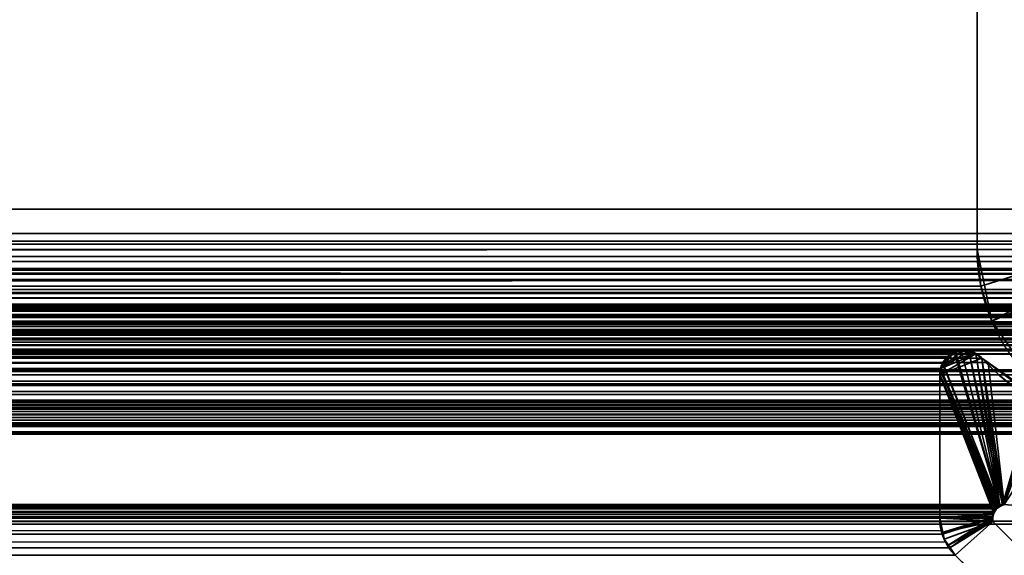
# Model space of a CAD drawing. Header units: millimetres. Extents: x -503 to 6703, y -110 to 193.
# Tile 825 of 1056: x 3386.19 to 3398.33, y 3.48 to 10.08. Entities that reach past the tile are written whole.
import ezdxf

# ---------------------------------------------------------------- set-up
doc = ezdxf.new("R2010")
doc.units = ezdxf.units.MM
doc.layers.add('151', color=7, linetype='Continuous', true_color=0xffffff)

# ---------------------------------------------------------------- blocks, each defined once
blk = doc.blocks.new('UG_SURFACE_003')
at = {"layer": '151', "color": 252, "linetype": 'Continuous', "lineweight": 35}
for points in [[(3602.5, -14, 2212.25), (3602.5, 174.4, 2212.25), (2397.5, 174.4, 2212.25), (2397.5, -14, 2212.25)], [(2547.5, -14, 2062.25), (2547.5, 174.4, 2062.25), (3452.5, 174.4, 2062.25), (3452.5, -14, 2062.25)]]:
    blk.add_3dface(points, dxfattribs=at)
blk = doc.blocks.new('UG_SURFACE_268')
at = {"layer": '151', "color": 252, "linetype": 'Continuous', "lineweight": 35}
for points in [[(2600.5, 7.25, 2006.75), (3399.5, 7.25, 2006.75), (3399.5, 46.92, 2006.75), (2600.5, 46.92, 2006.75)], [(2602, 7.25, 2005.25), (2602, 46.92, 2005.25), (3398, 46.92, 2005.25), (3398, 7.25, 2005.25)], [(3399.5, 46.92, 2006.75), (3399.5, 7.25, 2006.75), (3398, 7.25, 2005.25), (3398, 46.92, 2005.25)], [(2585.5, -25.92, 2021.75), (3414.5, -25.92, 2021.75), (3414.5, 14.42, 2021.75), (2585.5, 14.42, 2021.75)], [(2587, -25.92, 2020.25), (2587, 14.42, 2020.25), (3413, 14.42, 2020.25), (3413, -25.92, 2020.25)], [(2598.107, 14.282, 2009.143), (2597.509, 7.446, 2009.742), (3402.491, 7.446, 2009.742), (3401.893, 14.282, 2009.143)], [(2599.601, 14.152, 2007.649), (3400.399, 14.152, 2007.649), (3400.997, 7.315, 2008.247), (2599.003, 7.315, 2008.247)], [(3402.485, 6.993, 2009.735), (2597.509, 7.446, 2009.742), (2597.515, 6.993, 2009.735)], [(3402.485, 6.993, 2009.735), (3402.491, 7.446, 2009.742), (2597.509, 7.446, 2009.742)], [(2599.003, 7.315, 2008.247), (3400.997, 7.315, 2008.247), (3400.995, 7.164, 2008.245)], [(2599.005, 7.164, 2008.245), (2599.003, 7.315, 2008.247), (3400.995, 7.164, 2008.245)], [(3399.515, 7.1, 2006.765), (2600.5, 7.25, 2006.75), (2600.485, 7.1, 2006.765)], [(3399.515, 7.1, 2006.765), (3399.5, 7.25, 2006.75), (2600.5, 7.25, 2006.75)], [(2601.954, 6.799, 2005.296), (3398, 7.25, 2005.25), (3398.046, 6.799, 2005.296)], [(2601.954, 6.799, 2005.296), (2602, 7.25, 2005.25), (3398, 7.25, 2005.25)], [(3398.046, 6.799, 2005.296), (3398, 7.25, 2005.25), (3399.5, 7.25, 2006.75)], [(3399.5, 7.25, 2006.75), (3399.515, 7.1, 2006.765), (3398.181, 6.366, 2005.431), (3398.046, 6.799, 2005.296)], [(3400.995, 7.164, 2008.245), (3400.963, 7.017, 2008.213), (2599.037, 7.017, 2008.213), (2599.005, 7.164, 2008.245)], [(2600.485, 7.1, 2006.765), (2600.44, 6.955, 2006.81), (3399.56, 6.955, 2006.81)], [(2600.485, 7.1, 2006.765), (3399.56, 6.955, 2006.81), (3399.515, 7.1, 2006.765)], [(3399.515, 7.1, 2006.765), (3399.56, 6.955, 2006.81), (3398.694, 5.625, 2005.944), (3398.181, 6.366, 2005.431)], [(2597.515, 6.993, 2009.735), (2597.612, 6.55, 2009.638), (3402.388, 6.55, 2009.638), (3402.485, 6.993, 2009.735)], [(2599.037, 7.017, 2008.213), (3400.963, 7.017, 2008.213), (3400.902, 6.879, 2008.152)], [(2599.098, 6.879, 2008.152), (2599.037, 7.017, 2008.213), (3400.902, 6.879, 2008.152)], [(3399.56, 6.955, 2006.81), (2600.44, 6.955, 2006.81), (2600.269, 6.708, 2006.981), (3399.731, 6.708, 2006.981)], [(3400.902, 6.879, 2008.152), (3400.814, 6.755, 2008.064), (2599.186, 6.755, 2008.064), (2599.098, 6.879, 2008.152)], [(3400.574, 6.574, 2007.824), (2599.426, 6.574, 2007.824), (2599.186, 6.755, 2008.064), (3400.814, 6.755, 2008.064)], [(3399.731, 6.708, 2006.981), (2600.269, 6.708, 2006.981), (2600.014, 6.548, 2007.236), (3399.986, 6.548, 2007.236)], [(3398.046, 6.799, 2005.296), (2601.819, 6.366, 2005.431), (2601.954, 6.799, 2005.296)], [(3398.046, 6.799, 2005.296), (3398.181, 6.366, 2005.431), (2601.819, 6.366, 2005.431)], [(3400.283, 6.501, 2007.533), (2599.717, 6.501, 2007.533), (2599.426, 6.574, 2007.824), (3400.574, 6.574, 2007.824)], [(3402.205, 6.136, 2009.455), (2597.612, 6.55, 2009.638), (2597.795, 6.136, 2009.455)], [(3402.205, 6.136, 2009.455), (3402.388, 6.55, 2009.638), (2597.612, 6.55, 2009.638)], [(3399.986, 6.548, 2007.236), (2600.014, 6.548, 2007.236), (2599.717, 6.501, 2007.533), (3400.283, 6.501, 2007.533)], [(3398.694, 5.625, 2005.944), (2601.306, 5.625, 2005.944), (2601.819, 6.366, 2005.431), (3398.181, 6.366, 2005.431)], [(2597.795, 6.136, 2009.455), (2598.058, 5.766, 2009.192), (3401.942, 5.766, 2009.192), (3402.205, 6.136, 2009.455)], [(3401.942, 5.766, 2009.192), (2598.058, 5.766, 2009.192), (2598.777, 5.221, 2008.473), (3401.223, 5.221, 2008.473)], [(3399.457, 5.144, 2006.707), (2600.543, 5.144, 2006.707), (2601.306, 5.625, 2005.944), (3398.694, 5.625, 2005.944)], [(3401.223, 5.221, 2008.473), (2598.777, 5.221, 2008.473), (2599.652, 5.002, 2007.598), (3400.348, 5.002, 2007.598)], [(3400.348, 5.002, 2007.598), (2599.652, 5.002, 2007.598), (2600.543, 5.144, 2006.707), (3399.457, 5.144, 2006.707)]]:
    blk.add_3dface(points, dxfattribs=at)
blk = doc.blocks.new('UG_SURFACE_269')
at = {"layer": '151', "color": 252, "linetype": 'Continuous', "lineweight": 35}
for points in [[(3398, 7.25, 2005.25), (3398, 46.92, 2005.25), (3398, 46.92, -7.75), (3398, 7.25, -7.75)], [(3399.5, 46.92, -7.75), (3399.5, 7.25, -7.75), (3398, 7.25, -7.75), (3398, 46.92, -7.75)], [(3398, 46.92, 2005.25), (3398, 7.25, 2005.25), (3399.5, 7.25, 2006.75), (3399.5, 46.92, 2006.75)], [(3398.046, 6.799, 2005.296), (3398, 7.25, -7.75), (3398.181, 6.366, -7.75)], [(3398.046, 6.799, 2005.296), (3398, 7.25, 2005.25), (3398, 7.25, -7.75)], [(3399.5, 7.25, -7.75), (3399.56, 6.955, -7.75), (3398.181, 6.366, -7.75), (3398, 7.25, -7.75)], [(3399.5, 7.25, 2006.75), (3398, 7.25, 2005.25), (3398.046, 6.799, 2005.296)], [(3398.046, 6.799, 2005.296), (3398.181, 6.366, 2005.431), (3399.515, 7.1, 2006.765), (3399.5, 7.25, 2006.75)], [(3398.181, 6.366, 2005.431), (3398.694, 5.625, 2005.944), (3399.56, 6.955, 2006.81), (3399.515, 7.1, 2006.765)], [(3399.56, 6.955, -7.75), (3399.731, 6.708, -7.75), (3398.694, 5.625, -7.75), (3398.181, 6.366, -7.75)], [(3398.181, 6.366, -7.75), (3398.181, 6.366, 2005.431), (3398.046, 6.799, 2005.296)], [(3398.181, 6.366, 2005.431), (3398.181, 6.366, -7.75), (3398.694, 5.625, -7.75), (3398.694, 5.625, 2005.944)]]:
    blk.add_3dface(points, dxfattribs=at)
blk = doc.blocks.new('UG_SURFACE_297')
at = {"layer": '151', "color": 7, "linetype": 'Continuous', "lineweight": 35}
for points in [[(2588.938, 6.719, 2018.312), (2588.938, 11.866, 2018.312), (3411.062, 11.866, 2018.312), (3411.062, 6.719, 2018.312)], [(2596, 11.828, 2011.25), (2596, 5.704, 2011.25), (3404, 5.704, 2011.25), (3404, 11.828, 2011.25)], [(3412.089, 7.354, 2019.339), (3412.089, 11.633, 2019.339), (2587.911, 11.633, 2019.339), (2587.911, 7.354, 2019.339)], [(3402.998, 11.543, 2010.248), (3402.998, 7.747, 2010.248), (2597.002, 7.747, 2010.248), (2597.002, 11.543, 2010.248)], [(2597.002, 7.747, 2010.248), (3402.998, 7.747, 2010.248), (3402.856, 6.946, 2010.106)], [(2597.144, 6.946, 2010.106), (2597.002, 7.747, 2010.248), (3402.856, 6.946, 2010.106)], [(3413.435, 6.577, 2020.685), (3412.089, 7.354, 2019.339), (2587.911, 7.354, 2019.339), (2586.565, 6.577, 2020.685)], [(3402.856, 6.946, 2010.106), (3402.818, 6.872, 2010.068), (2597.182, 6.872, 2010.068), (2597.144, 6.946, 2010.106)], [(2597.524, 6.194, 2009.726), (2597.182, 6.872, 2010.068), (3402.818, 6.872, 2010.068)], [(2597.524, 6.194, 2009.726), (3402.818, 6.872, 2010.068), (3402.476, 6.194, 2009.726)], [(2588.938, 6.719, 2018.312), (3411.057, 6.653, 2018.306), (3411.056, 6.651, 2018.306)], [(2588.938, 6.719, 2018.312), (3411.062, 6.719, 2018.312), (3411.057, 6.653, 2018.306)], [(3411.056, 6.651, 2018.306), (2588.947, 6.652, 2018.303), (2588.938, 6.719, 2018.312)], [(2586.565, 6.577, 2020.685), (2586.495, 6.514, 2020.756), (3413.505, 6.512, 2020.755)], [(3413.505, 6.512, 2020.755), (3413.435, 6.577, 2020.685), (2586.565, 6.577, 2020.685)], [(2588.947, 6.652, 2018.303), (3411.056, 6.651, 2018.306), (3411.027, 6.552, 2018.277)], [(2588.953, 6.609, 2018.297), (2588.947, 6.652, 2018.303), (3411.027, 6.552, 2018.277)], [(2588.953, 6.609, 2018.297), (3411.027, 6.552, 2018.277), (3411.012, 6.527, 2018.262)], [(3411.012, 6.527, 2018.262), (2588.987, 6.526, 2018.263), (2588.953, 6.609, 2018.297)], [(2586.48, 6.501, 2020.77), (2586.442, 6.435, 2020.808), (3413.557, 6.434, 2020.807)], [(2586.495, 6.514, 2020.756), (2586.48, 6.501, 2020.77), (3413.529, 6.489, 2020.779)], [(2586.48, 6.501, 2020.77), (3413.557, 6.434, 2020.807), (3413.529, 6.489, 2020.779)], [(3413.529, 6.489, 2020.779), (3413.505, 6.512, 2020.755), (2586.495, 6.514, 2020.756)], [(2588.987, 6.526, 2018.263), (3411.012, 6.527, 2018.262), (3410.964, 6.449, 2018.214)], [(2588.993, 6.512, 2018.257), (2588.987, 6.526, 2018.263), (3410.964, 6.449, 2018.214)], [(2588.993, 6.512, 2018.257), (3410.964, 6.449, 2018.214), (3410.936, 6.425, 2018.186)], [(3410.936, 6.425, 2018.186), (2589.064, 6.422, 2018.186), (2588.993, 6.512, 2018.257)], [(3413.579, 6.243, 2020.829), (2586.415, 6.331, 2020.835), (2586.414, 6.301, 2020.836)], [(2586.416, 6.342, 2020.834), (2586.415, 6.331, 2020.835), (3413.584, 6.331, 2020.834)], [(2586.415, 6.331, 2020.835), (3413.579, 6.243, 2020.829), (3413.586, 6.323, 2020.836)], [(3413.586, 6.323, 2020.836), (3413.584, 6.331, 2020.834), (2586.415, 6.331, 2020.835)], [(2586.435, 6.422, 2020.815), (2586.416, 6.342, 2020.834), (3413.584, 6.331, 2020.834)], [(2586.437, 6.424, 2020.813), (2586.435, 6.422, 2020.815), (3413.568, 6.413, 2020.818)], [(2586.435, 6.422, 2020.815), (3413.584, 6.331, 2020.834), (3413.568, 6.413, 2020.818)], [(2586.442, 6.435, 2020.808), (2586.437, 6.424, 2020.813), (3413.563, 6.424, 2020.813)], [(3413.568, 6.413, 2020.818), (3413.563, 6.424, 2020.813), (2586.437, 6.424, 2020.813)], [(3413.563, 6.424, 2020.813), (3413.557, 6.434, 2020.807), (2586.442, 6.435, 2020.808)], [(2589.064, 6.422, 2018.186), (3410.936, 6.425, 2018.186), (3410.853, 6.355, 2018.103)], [(2589.076, 6.407, 2018.174), (2589.064, 6.422, 2018.186), (3410.853, 6.355, 2018.103)], [(2589.076, 6.407, 2018.174), (3410.853, 6.355, 2018.103), (3410.834, 6.348, 2018.084)], [(3410.834, 6.348, 2018.084), (2589.167, 6.353, 2018.083), (2589.076, 6.407, 2018.174)], [(2589.219, 6.321, 2018.031), (2589.167, 6.353, 2018.083), (3410.834, 6.348, 2018.084)], [(2589.292, 6.302, 2017.958), (2589.219, 6.321, 2018.031), (3410.834, 6.348, 2018.084)], [(3410.834, 6.348, 2018.084), (3410.708, 6.302, 2017.958), (2589.292, 6.302, 2017.958)], [(2586.414, 6.301, 2020.836), (2586.423, 6.232, 2020.827), (3413.577, 6.232, 2020.827)], [(3413.577, 6.232, 2020.827), (3413.579, 6.243, 2020.829), (2586.414, 6.301, 2020.836)], [(2586.427, 6.222, 2020.823), (3413.573, 6.222, 2020.823), (3413.577, 6.232, 2020.827), (2586.423, 6.232, 2020.827)], [(3413.541, 6.145, 2020.791), (2586.427, 6.222, 2020.823), (2586.46, 6.145, 2020.79)], [(3413.541, 6.145, 2020.791), (3413.573, 6.222, 2020.823), (2586.427, 6.222, 2020.823)], [(3412.529, 6.248, 2019.779), (3413.193, 6.002, 2020.443), (2586.807, 6.002, 2020.443), (2587.471, 6.248, 2019.779)], [(2587.471, 6.248, 2019.779), (2587.566, 6.261, 2019.684), (3412.434, 6.26, 2019.684)], [(3412.434, 6.26, 2019.684), (3412.529, 6.248, 2019.779), (2587.471, 6.248, 2019.779)], [(3412.393, 6.265, 2019.643), (2587.566, 6.261, 2019.684), (2587.602, 6.266, 2019.648)], [(3412.393, 6.265, 2019.643), (3412.434, 6.26, 2019.684), (2587.566, 6.261, 2019.684)], [(2587.602, 6.266, 2019.648), (3412.343, 6.247, 2019.593), (3412.393, 6.265, 2019.643)], [(2587.602, 6.266, 2019.648), (2587.657, 6.248, 2019.593), (3412.343, 6.247, 2019.593)], [(3412.26, 6.217, 2019.51), (2587.657, 6.248, 2019.593), (2587.726, 6.225, 2019.524)], [(3412.26, 6.217, 2019.51), (3412.343, 6.247, 2019.593), (2587.657, 6.248, 2019.593)], [(2587.726, 6.225, 2019.524), (3412.259, 6.216, 2019.509), (3412.26, 6.217, 2019.51)], [(2587.726, 6.225, 2019.524), (2587.74, 6.214, 2019.51), (3412.259, 6.216, 2019.509)], [(3412.259, 6.216, 2019.509), (2587.74, 6.214, 2019.51), (2587.806, 6.156, 2019.444)], [(2587.806, 6.156, 2019.444), (3412.194, 6.155, 2019.444), (3412.259, 6.216, 2019.509)], [(2595.511, 5.287, 2011.739), (2589.292, 6.302, 2017.958), (3410.708, 6.302, 2017.958), (3404.489, 5.287, 2011.739)], [(3413.541, 6.145, 2020.791), (2586.46, 6.145, 2020.79), (2586.466, 6.138, 2020.784)], [(2586.466, 6.138, 2020.784), (3413.534, 6.138, 2020.784), (3413.541, 6.145, 2020.791)], [(3413.534, 6.138, 2020.784), (2586.466, 6.138, 2020.784), (2586.527, 6.066, 2020.723)], [(3413.48, 6.072, 2020.73), (3413.534, 6.138, 2020.784), (2586.527, 6.066, 2020.723)], [(3412.189, 6.15, 2019.439), (2587.806, 6.156, 2019.444), (2587.807, 6.155, 2019.443)], [(3412.189, 6.15, 2019.439), (3412.194, 6.155, 2019.444), (2587.806, 6.156, 2019.444)], [(2587.807, 6.155, 2019.443), (3412.147, 6.073, 2019.397), (3412.189, 6.15, 2019.439)], [(2587.807, 6.155, 2019.443), (2587.853, 6.073, 2019.397), (3412.147, 6.073, 2019.397)], [(3402.476, 6.194, 2009.726), (3402.398, 6.106, 2009.649), (2597.602, 6.106, 2009.649), (2597.524, 6.194, 2009.726)], [(2597.602, 6.106, 2009.649), (3402.398, 6.106, 2009.649), (3402.082, 5.746, 2009.332), (2597.918, 5.746, 2009.332)], [(3413.468, 6.066, 2020.718), (3413.48, 6.072, 2020.73), (2586.527, 6.066, 2020.723)], [(2586.527, 6.066, 2020.723), (2586.531, 6.064, 2020.719), (3413.468, 6.066, 2020.718)], [(3413.383, 6.022, 2020.633), (3413.468, 6.066, 2020.718), (2586.531, 6.064, 2020.719)], [(2586.531, 6.064, 2020.719), (2586.616, 6.018, 2020.634), (3413.383, 6.022, 2020.633)], [(3413.383, 6.022, 2020.633), (2586.616, 6.018, 2020.634), (2586.639, 6.005, 2020.611)], [(3413.341, 6, 2020.591), (3413.383, 6.022, 2020.633), (2586.639, 6.005, 2020.611)], [(2586.639, 6.005, 2020.611), (2586.707, 5.999, 2020.543), (3413.293, 6.001, 2020.543)], [(3413.293, 6.001, 2020.543), (3413.341, 6, 2020.591), (2586.639, 6.005, 2020.611)], [(2586.707, 5.999, 2020.543), (2586.763, 5.994, 2020.487), (3413.193, 6.002, 2020.443)], [(3413.193, 6.002, 2020.443), (3413.293, 6.001, 2020.543), (2586.707, 5.999, 2020.543)], [(2586.763, 5.994, 2020.487), (2586.807, 6.002, 2020.443), (3413.193, 6.002, 2020.443)], [(3412.175, 2.646, 2019.425), (3412.128, 5.961, 2019.378), (2587.872, 5.961, 2019.378), (2587.825, 2.646, 2019.425)], [(3412.133, 6.021, 2019.383), (2587.853, 6.073, 2019.397), (2587.872, 5.981, 2019.378)], [(3412.133, 6.021, 2019.383), (3412.147, 6.073, 2019.397), (2587.853, 6.073, 2019.397)], [(2587.872, 5.981, 2019.378), (3412.128, 5.961, 2019.378), (3412.133, 6.021, 2019.383)], [(2587.872, 5.981, 2019.378), (2587.872, 5.961, 2019.378), (3412.128, 5.961, 2019.378)], [(2601.995, 5.956, 2005.255), (2601.941, 5.91, 2005.309), (3398.059, 5.91, 2005.309)], [(3398.005, 5.956, 2005.255), (3397.983, 5.964, 2005.233), (2602.017, 5.964, 2005.233), (2601.995, 5.956, 2005.255)], [(2601.995, 5.956, 2005.255), (3398.059, 5.91, 2005.309), (3398.005, 5.956, 2005.255)], [(2602.017, 5.964, 2005.233), (3397.983, 5.964, 2005.233), (3397.898, 5.995, 2005.148), (2602.102, 5.995, 2005.148)], [(2602.102, 5.995, 2005.148), (3397.898, 5.995, 2005.148), (3397.87, 6.005, 2005.12)], [(2602.13, 6.005, 2005.12), (2602.102, 5.995, 2005.148), (3397.87, 6.005, 2005.12)], [(3397.87, 6.005, 2005.12), (3397.807, 5.997, 2005.057), (2602.193, 5.997, 2005.057), (2602.13, 6.005, 2005.12)], [(2602.268, 5.987, 2004.982), (2602.193, 5.997, 2005.057), (3397.807, 5.997, 2005.057)], [(2602.268, 5.987, 2004.982), (3397.807, 5.997, 2005.057), (3397.732, 5.987, 2004.982)], [(3397.732, 5.987, 2004.982), (2602.284, 5.978, 2004.966), (2602.268, 5.987, 2004.982)], [(3397.732, 5.987, 2004.982), (3397.716, 5.978, 2004.966), (2602.284, 5.978, 2004.966)], [(2602.284, 5.978, 2004.966), (3397.716, 5.978, 2004.966), (3397.633, 5.927, 2004.883), (2602.367, 5.927, 2004.883)], [(3398.278, 4.085, 2005.528), (3397.574, 5.85, 2004.824), (3397.633, 5.927, 2004.883), (3397.716, 5.978, 2004.966)], [(3397.716, 5.978, 2004.966), (3397.732, 5.987, 2004.982), (3398.278, 4.085, 2005.528)], [(3398.278, 4.085, 2005.528), (3397.732, 5.987, 2004.982), (3397.807, 5.997, 2005.057)], [(3397.807, 5.997, 2005.057), (3397.87, 6.005, 2005.12), (3397.898, 5.995, 2005.148), (3398.278, 4.085, 2005.528)], [(3398.278, 4.085, 2005.528), (3397.898, 5.995, 2005.148), (3397.983, 5.964, 2005.233)], [(3397.983, 5.964, 2005.233), (3398.005, 5.956, 2005.255), (3398.059, 5.91, 2005.309), (3398.278, 4.085, 2005.528)], [(2601.195, 5.367, 2006.055), (3398.805, 5.367, 2006.055), (3398.135, 5.855, 2005.385), (2601.865, 5.855, 2005.385)], [(2601.865, 5.855, 2005.385), (3398.135, 5.855, 2005.385), (3398.059, 5.91, 2005.309), (2601.941, 5.91, 2005.309)], [(2602.412, 5.873, 2004.838), (2602.367, 5.927, 2004.883), (3397.633, 5.927, 2004.883)], [(2602.412, 5.873, 2004.838), (3397.633, 5.927, 2004.883), (3397.574, 5.85, 2004.824)], [(3397.574, 5.85, 2004.824), (2602.423, 5.848, 2004.827), (2602.412, 5.873, 2004.838)], [(2602.454, 5.779, 2004.796), (2602.423, 5.848, 2004.827), (3397.574, 5.85, 2004.824)], [(2602.454, 5.779, 2004.796), (3397.574, 5.85, 2004.824), (3397.572, 5.847, 2004.822)], [(3397.572, 5.847, 2004.822), (2602.456, 5.762, 2004.794), (2602.454, 5.779, 2004.796)], [(2602.456, 5.762, 2004.794), (3397.572, 5.847, 2004.822), (3397.546, 5.781, 2004.796)], [(3398.278, 4.085, 2005.528), (3397.544, 5.762, 2004.794), (3397.546, 5.781, 2004.796), (3397.572, 5.847, 2004.822)], [(3397.572, 5.847, 2004.822), (3397.574, 5.85, 2004.824), (3398.278, 4.085, 2005.528)], [(3398.059, 5.91, 2005.309), (3398.135, 5.855, 2005.385), (3398.334, 4.107, 2005.584), (3398.281, 4.086, 2005.531)], [(3398.281, 4.086, 2005.531), (3398.278, 4.085, 2005.528), (3398.059, 5.91, 2005.309)], [(3398.334, 4.107, 2005.584), (3398.135, 5.855, 2005.385), (3398.805, 5.367, 2006.055)], [(2597.918, 5.746, 2009.332), (3402.082, 5.746, 2009.332), (3401.5, 5.331, 2008.75)], [(2598.5, 5.331, 2008.75), (2597.918, 5.746, 2009.332), (3401.5, 5.331, 2008.75)], [(3397.546, 5.781, 2004.796), (3397.544, 5.762, 2004.794), (2602.456, 5.762, 2004.794)], [(2602.456, 5.762, 2004.794), (3397.544, 5.762, 2004.794), (3397.537, 5.706, 2004.787)], [(3397.537, 5.706, 2004.787), (2602.463, 5.706, 2004.787), (2602.456, 5.762, 2004.794)], [(3398.278, 4.085, 2005.528), (3398.249, 4.064, 2005.499), (3397.537, 5.706, 2004.787), (3397.544, 5.762, 2004.794)], [(2595.992, 5.623, 2011.258), (2595.976, 5.573, 2011.274), (3404.023, 5.573, 2011.273)], [(3404.015, 5.593, 2011.265), (2596, 5.704, 2011.25), (2595.992, 5.623, 2011.258)], [(2595.992, 5.623, 2011.258), (3404.023, 5.573, 2011.273), (3404.015, 5.593, 2011.265)], [(3404.015, 5.593, 2011.265), (3404, 5.704, 2011.25), (2596, 5.704, 2011.25)], [(3397.537, 5.706, 2004.787), (3397.537, 3.935, 2004.787), (2602.463, 3.935, 2004.787), (2602.463, 5.706, 2004.787)], [(3397.537, 5.706, 2004.787), (3398.213, 4.019, 2005.463), (3398.208, 4.006, 2005.458)], [(3398.249, 4.064, 2005.499), (3398.239, 4.051, 2005.489), (3398.213, 4.019, 2005.463), (3397.537, 5.706, 2004.787)], [(3398.208, 4.006, 2005.458), (3398.197, 3.981, 2005.447), (3397.537, 3.935, 2004.787), (3397.537, 5.706, 2004.787)], [(2595.959, 5.521, 2011.291), (2595.919, 5.463, 2011.331), (3404.081, 5.463, 2011.331)], [(3404.054, 5.497, 2011.304), (2595.976, 5.573, 2011.274), (2595.959, 5.521, 2011.291)], [(2595.959, 5.521, 2011.291), (3404.081, 5.463, 2011.331), (3404.054, 5.497, 2011.304)], [(3404.054, 5.497, 2011.304), (3404.023, 5.573, 2011.273), (2595.976, 5.573, 2011.274)], [(2589.175, 5.361, 2018.075), (3410.825, 5.361, 2018.075), (3410.943, 5.298, 2018.193), (2589.057, 5.298, 2018.193)], [(3410.825, 5.361, 2018.075), (2589.175, 5.361, 2018.075), (2589.178, 5.363, 2018.072)], [(2589.178, 5.363, 2018.072), (2589.311, 5.381, 2017.939), (3410.689, 5.381, 2017.939), (3410.822, 5.363, 2018.072)], [(3410.822, 5.363, 2018.072), (3410.825, 5.361, 2018.075), (2589.178, 5.363, 2018.072)], [(2589.311, 5.381, 2017.939), (2598.415, 3.898, 2008.835), (3401.585, 3.898, 2008.835), (3410.689, 5.381, 2017.939)], [(3404.279, 5.306, 2011.529), (2595.829, 5.373, 2011.421), (2595.77, 5.328, 2011.48)], [(2595.89, 5.419, 2011.36), (2595.829, 5.373, 2011.421), (3404.17, 5.372, 2011.42)], [(3404.279, 5.306, 2011.529), (3404.17, 5.372, 2011.42), (2595.829, 5.373, 2011.421)], [(3404.137, 5.392, 2011.387), (2595.919, 5.463, 2011.331), (2595.89, 5.419, 2011.36)], [(2595.89, 5.419, 2011.36), (3404.17, 5.372, 2011.42), (3404.137, 5.392, 2011.387)], [(3404.137, 5.392, 2011.387), (3404.081, 5.463, 2011.331), (2595.919, 5.463, 2011.331)], [(3398.961, 5.253, 2006.211), (2601.195, 5.367, 2006.055), (2601.039, 5.253, 2006.211)], [(3398.961, 5.253, 2006.211), (3398.805, 5.367, 2006.055), (2601.195, 5.367, 2006.055)], [(3410.972, 5.282, 2018.222), (2588.965, 5.209, 2018.285), (2589.028, 5.282, 2018.222)], [(3410.972, 5.282, 2018.222), (3411.035, 5.209, 2018.285), (2588.965, 5.209, 2018.285)], [(2589.028, 5.282, 2018.222), (2589.057, 5.298, 2018.193), (3410.943, 5.298, 2018.193), (3410.972, 5.282, 2018.222)], [(2595.562, 5.282, 2011.688), (2595.511, 5.287, 2011.739), (3404.489, 5.287, 2011.739)], [(2595.579, 5.282, 2011.671), (2595.562, 5.282, 2011.688), (3404.489, 5.287, 2011.739)], [(3404.489, 5.287, 2011.739), (3404.421, 5.282, 2011.671), (2595.579, 5.282, 2011.671)], [(3404.407, 5.284, 2011.657), (2595.593, 5.285, 2011.657), (2595.579, 5.282, 2011.671)], [(2595.579, 5.282, 2011.671), (3404.421, 5.282, 2011.671), (3404.407, 5.284, 2011.657)], [(3404.285, 5.305, 2011.535), (2595.714, 5.314, 2011.536), (2595.593, 5.285, 2011.657)], [(2595.593, 5.285, 2011.657), (3404.407, 5.284, 2011.657), (3404.285, 5.305, 2011.535)], [(2595.77, 5.328, 2011.48), (2595.714, 5.314, 2011.536), (3404.285, 5.305, 2011.535)], [(2595.77, 5.328, 2011.48), (3404.285, 5.305, 2011.535), (3404.279, 5.306, 2011.529)], [(3401.5, 5.331, 2008.75), (3401.326, 5.285, 2008.576), (2598.674, 5.285, 2008.576), (2598.5, 5.331, 2008.75)], [(2598.674, 5.285, 2008.576), (3401.326, 5.285, 2008.576), (3400.505, 5.067, 2007.755), (2599.495, 5.067, 2007.755)], [(2601.039, 5.253, 2006.211), (2600.358, 5.113, 2006.893), (3399.642, 5.113, 2006.893)], [(2601.039, 5.253, 2006.211), (3399.642, 5.113, 2006.893), (3398.961, 5.253, 2006.211)], [(3411.096, 5.101, 2018.346), (2588.904, 5.101, 2018.346), (2588.938, 5.178, 2018.312)], [(2588.938, 5.178, 2018.312), (2588.965, 5.209, 2018.285), (3411.035, 5.209, 2018.285), (3411.062, 5.178, 2018.312)], [(3411.062, 5.178, 2018.312), (3411.096, 5.101, 2018.346), (2588.938, 5.178, 2018.312)], [(3400.227, 4.993, 2007.477), (2600.358, 5.113, 2006.893), (2599.773, 4.993, 2007.477)], [(3400.227, 4.993, 2007.477), (3399.642, 5.113, 2006.893), (2600.358, 5.113, 2006.893)], [(3411.122, 4.971, 2018.372), (2588.878, 4.971, 2018.372), (2588.896, 5.082, 2018.354)], [(2588.896, 5.082, 2018.354), (2588.904, 5.101, 2018.346), (3411.096, 5.101, 2018.346), (3411.104, 5.082, 2018.354)], [(3411.104, 5.082, 2018.354), (3411.122, 4.971, 2018.372), (2588.896, 5.082, 2018.354)], [(2599.773, 4.993, 2007.477), (2599.495, 5.067, 2007.755), (3400.505, 5.067, 2007.755)], [(2599.773, 4.993, 2007.477), (3400.505, 5.067, 2007.755), (3400.227, 4.993, 2007.477)], [(2588.795, 2.041, 2018.455), (2588.878, 4.971, 2018.372), (3411.122, 4.971, 2018.372), (3411.205, 2.041, 2018.455)], [(2598.963, 3.864, 2008.287), (2601.666, 4.107, 2005.584), (3398.334, 4.107, 2005.584), (3401.037, 3.864, 2008.287)], [(2601.666, 4.107, 2005.584), (2601.719, 4.085, 2005.531), (3398.281, 4.086, 2005.531)], [(3398.281, 4.086, 2005.531), (3398.334, 4.107, 2005.584), (2601.666, 4.107, 2005.584)], [(3398.278, 4.085, 2005.528), (3398.281, 4.086, 2005.531), (2601.719, 4.085, 2005.531)], [(2601.719, 4.085, 2005.531), (3398.249, 4.064, 2005.499), (3398.278, 4.085, 2005.528)], [(3398.249, 4.064, 2005.499), (2601.719, 4.085, 2005.531), (2601.727, 4.082, 2005.523)], [(2601.727, 4.082, 2005.523), (3398.239, 4.051, 2005.489), (3398.249, 4.064, 2005.499)], [(2601.727, 4.082, 2005.523), (2601.761, 4.051, 2005.489), (3398.239, 4.051, 2005.489)], [(3398.213, 4.019, 2005.463), (2601.761, 4.051, 2005.489), (2601.772, 4.041, 2005.478)], [(3398.213, 4.019, 2005.463), (3398.239, 4.051, 2005.489), (2601.761, 4.051, 2005.489)], [(2601.772, 4.041, 2005.478), (3398.208, 4.006, 2005.458), (3398.213, 4.019, 2005.463)], [(2601.772, 4.041, 2005.478), (2601.792, 4.006, 2005.458), (3398.208, 4.006, 2005.458)], [(3401.585, 3.898, 2008.835), (2598.415, 3.898, 2008.835), (2598.69, 3.867, 2008.56)], [(3401.585, 3.898, 2008.835), (2598.69, 3.867, 2008.56), (2598.963, 3.864, 2008.287)], [(2598.963, 3.864, 2008.287), (3401.037, 3.864, 2008.287), (3401.585, 3.898, 2008.835)], [(2601.806, 3.894, 2005.444), (2600.556, 2.639, 2006.694), (3399.444, 2.639, 2006.694), (3398.194, 3.894, 2005.444)], [(3398.197, 3.981, 2005.447), (2601.792, 4.006, 2005.458), (2601.797, 3.997, 2005.453)], [(3398.197, 3.981, 2005.447), (3398.208, 4.006, 2005.458), (2601.792, 4.006, 2005.458)], [(2601.797, 3.997, 2005.453), (3398.192, 3.952, 2005.442), (3398.197, 3.981, 2005.447)], [(2601.797, 3.997, 2005.453), (2601.809, 3.953, 2005.441), (3398.192, 3.952, 2005.442)], [(2601.807, 3.9, 2005.443), (2601.806, 3.894, 2005.444), (3398.194, 3.894, 2005.444)], [(2601.809, 3.907, 2005.441), (2601.807, 3.9, 2005.443), (3398.193, 3.9, 2005.443)], [(3398.194, 3.894, 2005.444), (3398.193, 3.9, 2005.443), (2601.807, 3.9, 2005.443)], [(2601.809, 3.953, 2005.441), (2601.809, 3.953, 2005.441), (3398.192, 3.952, 2005.442)], [(3398.19, 3.938, 2005.44), (2601.809, 3.953, 2005.441), (2601.809, 3.907, 2005.441)], [(3398.19, 3.938, 2005.44), (3398.192, 3.952, 2005.442), (2601.809, 3.953, 2005.441)], [(2601.809, 3.907, 2005.441), (3398.193, 3.9, 2005.443), (3398.19, 3.938, 2005.44)], [(3397.537, 3.935, 2004.787), (2602.436, 3.75, 2004.814), (2602.463, 3.903, 2004.787)], [(2602.436, 3.75, 2004.814), (3397.537, 3.935, 2004.787), (3397.555, 3.783, 2004.805)], [(2602.463, 3.903, 2004.787), (2602.463, 3.935, 2004.787), (3397.537, 3.935, 2004.787)], [(3397.537, 3.935, 2004.787), (3398.197, 3.981, 2005.447), (3398.192, 3.952, 2005.442)], [(3398.192, 3.952, 2005.442), (3398.19, 3.938, 2005.44), (3397.537, 3.935, 2004.787)], [(3397.572, 3.739, 2004.822), (3397.555, 3.783, 2004.805), (3397.537, 3.935, 2004.787), (3398.19, 3.938, 2005.44)], [(3397.662, 3.569, 2004.912), (3397.608, 3.643, 2004.858), (3397.572, 3.739, 2004.822), (3398.19, 3.938, 2005.44)], [(3397.662, 3.569, 2004.912), (3398.19, 3.938, 2005.44), (3398.193, 3.9, 2005.443)], [(3398.193, 3.9, 2005.443), (3398.194, 3.894, 2005.444), (3397.729, 3.479, 2004.979), (3397.662, 3.569, 2004.912)], [(3398.977, 2.262, 2006.227), (3397.729, 3.479, 2004.979), (3398.194, 3.894, 2005.444), (3399.444, 2.639, 2006.694)], [(3397.555, 3.783, 2004.805), (2602.43, 3.737, 2004.82), (2602.436, 3.75, 2004.814)], [(3397.555, 3.783, 2004.805), (3397.572, 3.739, 2004.822), (2602.43, 3.737, 2004.82)], [(2602.357, 3.582, 2004.893), (3397.572, 3.739, 2004.822), (3397.608, 3.643, 2004.858)], [(2602.357, 3.582, 2004.893), (2602.43, 3.737, 2004.82), (3397.572, 3.739, 2004.822)], [(3397.729, 3.479, 2004.979), (2602.271, 3.479, 2004.979), (2602.341, 3.564, 2004.909)], [(3397.608, 3.643, 2004.858), (2602.341, 3.564, 2004.909), (2602.357, 3.582, 2004.893)], [(3397.608, 3.643, 2004.858), (3397.662, 3.569, 2004.912), (2602.341, 3.564, 2004.909)], [(2602.341, 3.564, 2004.909), (3397.662, 3.569, 2004.912), (3397.729, 3.479, 2004.979)], [(3397.729, 3.479, 2004.979), (3398.977, 2.262, 2006.227), (2601.023, 2.262, 2006.227), (2602.271, 3.479, 2004.979)]]:
    blk.add_3dface(points, dxfattribs=at)
blk = doc.blocks.new('UG_SURFACE_298')
at = {"layer": '151', "color": 7, "linetype": 'Continuous', "lineweight": 35}
for points in [[(3397.537, 5.706, -7.75), (3397.981, 5.965, -7.75), (3398.059, 5.91, -7.75)], [(3397.981, 5.965, -7.75), (3397.537, 5.706, -7.75), (3397.552, 5.782, -7.75)], [(3397.548, 5.783, 2004.798), (3397.896, 5.995, 2005.146), (3397.803, 5.994, 2005.053)], [(3398.277, 4.079, 2005.527), (3398.31, 4.1, 2005.56), (3397.896, 5.995, 2005.146), (3397.548, 5.783, 2004.798)], [(3397.803, 5.994, 2005.053), (3397.751, 5.994, 2005.001), (3397.704, 5.967, 2004.954), (3397.548, 5.783, 2004.798)], [(3397.58, 5.857, 2004.83), (3397.55, 5.793, 2004.8), (3397.548, 5.783, 2004.798), (3397.704, 5.967, 2004.954)], [(3397.981, 5.965, -7.75), (3397.552, 5.782, -7.75), (3397.561, 5.823, -7.75), (3397.583, 5.855, -7.75)], [(3397.704, 5.967, 2004.954), (3397.633, 5.927, 2004.883), (3397.588, 5.873, 2004.838), (3397.58, 5.857, 2004.83)], [(3397.583, 5.855, -7.75), (3397.633, 5.927, -7.75), (3397.704, 5.971, -7.75), (3397.981, 5.965, -7.75)], [(3397.704, 5.971, -7.75), (3397.633, 5.927, -7.75), (3397.633, 5.927, 2004.883)], [(3397.633, 5.927, 2004.883), (3397.704, 5.967, 2004.954), (3397.704, 5.971, -7.75)], [(3397.981, 5.965, -7.75), (3397.704, 5.971, -7.75), (3397.728, 5.986, -7.75), (3397.804, 5.999, -7.75)], [(3397.704, 5.967, 2004.954), (3397.751, 5.994, 2005.001), (3397.728, 5.986, -7.75)], [(3397.728, 5.986, -7.75), (3397.704, 5.971, -7.75), (3397.704, 5.967, 2004.954)], [(3397.751, 5.994, 2005.001), (3397.804, 5.999, -7.75), (3397.728, 5.986, -7.75)], [(3397.751, 5.994, 2005.001), (3397.803, 5.994, 2005.053), (3397.804, 5.999, -7.75)], [(3397.895, 5.996, -7.75), (3397.85, 6.006, -7.75), (3397.803, 5.994, 2005.053)], [(3397.85, 6.006, -7.75), (3397.804, 5.999, -7.75), (3397.803, 5.994, 2005.053)], [(3397.803, 5.994, 2005.053), (3397.896, 5.995, 2005.146), (3397.895, 5.996, -7.75)], [(3397.804, 5.999, -7.75), (3397.85, 6.006, -7.75), (3397.895, 5.996, -7.75)], [(3397.895, 5.996, -7.75), (3397.957, 5.982, -7.75), (3397.981, 5.965, -7.75), (3397.804, 5.999, -7.75)], [(3397.957, 5.982, -7.75), (3397.895, 5.996, -7.75), (3397.896, 5.995, 2005.146)], [(3397.896, 5.995, 2005.146), (3397.919, 5.995, 2005.169), (3397.957, 5.982, -7.75)], [(3397.982, 5.961, 2005.232), (3397.919, 5.995, 2005.169), (3397.896, 5.995, 2005.146), (3398.31, 4.1, 2005.56)], [(3397.919, 5.995, 2005.169), (3397.982, 5.961, 2005.232), (3397.957, 5.982, -7.75)], [(3397.982, 5.961, 2005.232), (3397.981, 5.965, -7.75), (3397.957, 5.982, -7.75)], [(3398.059, 5.91, -7.75), (3397.981, 5.965, -7.75), (3397.982, 5.961, 2005.232)], [(3397.982, 5.961, 2005.232), (3398.043, 5.926, 2005.293), (3398.059, 5.91, -7.75)], [(3398.31, 4.1, 2005.56), (3398.059, 5.91, 2005.309), (3398.043, 5.926, 2005.293), (3397.982, 5.961, 2005.232)], [(3398.059, 5.91, -7.75), (3398.334, 4.107, -7.75), (3398.276, 4.082, -7.75), (3397.537, 5.706, -7.75)], [(3397.55, 5.793, 2004.8), (3397.58, 5.857, 2004.83), (3397.583, 5.855, -7.75)], [(3397.55, 5.793, 2004.8), (3397.583, 5.855, -7.75), (3397.561, 5.823, -7.75)], [(3397.633, 5.927, -7.75), (3397.583, 5.855, -7.75), (3397.58, 5.857, 2004.83)], [(3397.58, 5.857, 2004.83), (3397.588, 5.873, 2004.838), (3397.633, 5.927, -7.75)], [(3397.588, 5.873, 2004.838), (3397.633, 5.927, 2004.883), (3397.633, 5.927, -7.75)], [(3398.043, 5.926, 2005.293), (3398.059, 5.91, 2005.309), (3398.059, 5.91, -7.75)], [(3398.712, 5.423, -7.75), (3398.059, 5.91, -7.75), (3398.059, 5.91, 2005.309)], [(3398.059, 5.91, 2005.309), (3398.711, 5.452, 2005.961), (3398.712, 5.423, -7.75)], [(3398.334, 4.107, -7.75), (3398.059, 5.91, -7.75), (3398.712, 5.423, -7.75)], [(3398.711, 5.452, 2005.961), (3398.059, 5.91, 2005.309), (3398.31, 4.1, 2005.56)], [(3397.537, 5.706, 2004.787), (3397.548, 5.783, 2004.798), (3397.552, 5.782, -7.75)], [(3397.548, 5.783, 2004.798), (3397.537, 5.706, 2004.787), (3398.239, 4.053, 2005.489), (3398.277, 4.079, 2005.527)], [(3397.552, 5.782, -7.75), (3397.537, 5.706, -7.75), (3397.537, 5.706, 2004.787)], [(3397.561, 5.823, -7.75), (3397.552, 5.782, -7.75), (3397.548, 5.783, 2004.798)], [(3397.548, 5.783, 2004.798), (3397.55, 5.793, 2004.8), (3397.561, 5.823, -7.75)], [(3397.537, 5.706, -7.75), (3397.537, 3.935, -7.75), (3397.537, 3.935, 2004.787), (3397.537, 5.706, 2004.787)], [(3397.537, 3.935, -7.75), (3397.537, 5.706, -7.75), (3398.22, 4.029, -7.75), (3398.207, 3.998, -7.75)], [(3397.537, 5.706, -7.75), (3398.266, 4.077, -7.75), (3398.233, 4.043, -7.75)], [(3398.233, 4.043, -7.75), (3398.22, 4.029, -7.75), (3397.537, 5.706, -7.75)], [(3398.276, 4.082, -7.75), (3398.266, 4.077, -7.75), (3397.537, 5.706, -7.75)], [(3397.537, 5.706, 2004.787), (3398.204, 4, 2005.454), (3398.232, 4.044, 2005.482)], [(3398.204, 3.999, 2005.454), (3398.204, 4, 2005.454), (3397.537, 5.706, 2004.787), (3397.537, 3.935, 2004.787)], [(3398.232, 4.044, 2005.482), (3398.239, 4.053, 2005.489), (3397.537, 5.706, 2004.787)], [(3398.31, 4.1, 2005.56), (3398.334, 4.107, 2005.584), (3399.051, 5.213, 2006.301), (3398.711, 5.452, 2005.961)], [(3398.22, 4.029, -7.75), (3398.232, 4.044, 2005.482), (3398.204, 4, 2005.454)], [(3398.204, 4, 2005.454), (3398.207, 3.998, -7.75), (3398.22, 4.029, -7.75)], [(3398.22, 4.029, -7.75), (3398.233, 4.043, -7.75), (3398.232, 4.044, 2005.482)], [(3398.239, 4.053, 2005.489), (3398.232, 4.044, 2005.482), (3398.233, 4.043, -7.75)], [(3398.239, 4.053, 2005.489), (3398.233, 4.043, -7.75), (3398.266, 4.077, -7.75)], [(3398.266, 4.077, -7.75), (3398.277, 4.079, 2005.527), (3398.239, 4.053, 2005.489)], [(3398.266, 4.077, -7.75), (3398.276, 4.082, -7.75), (3398.277, 4.079, 2005.527)], [(3398.31, 4.1, 2005.56), (3398.276, 4.082, -7.75), (3398.334, 4.107, -7.75)], [(3398.31, 4.1, 2005.56), (3398.277, 4.079, 2005.527), (3398.276, 4.082, -7.75)], [(3398.334, 4.107, -7.75), (3398.334, 4.107, 2005.584), (3398.31, 4.1, 2005.56)], [(3397.537, 3.935, 2004.787), (3398.192, 3.952, 2005.442), (3398.204, 3.999, 2005.454)], [(3398.207, 3.998, -7.75), (3398.192, 3.961, -7.75), (3397.537, 3.935, -7.75)], [(3397.537, 3.935, -7.75), (3398.192, 3.961, -7.75), (3398.193, 3.953, -7.75), (3398.194, 3.905, -7.75)], [(3397.537, 3.935, 2004.787), (3398.191, 3.949, 2005.441), (3398.192, 3.952, 2005.442)], [(3398.191, 3.949, 2005.441), (3397.537, 3.935, 2004.787), (3397.542, 3.849, 2004.792), (3397.569, 3.76, 2004.819)], [(3397.542, 3.849, 2004.792), (3397.537, 3.935, -7.75), (3397.574, 3.759, -7.75)], [(3397.542, 3.849, 2004.792), (3397.537, 3.935, 2004.787), (3397.537, 3.935, -7.75)], [(3398.194, 3.905, -7.75), (3398.194, 3.894, -7.75), (3397.574, 3.759, -7.75), (3397.537, 3.935, -7.75)], [(3397.569, 3.76, 2004.819), (3397.596, 3.666, 2004.846), (3397.64, 3.604, 2004.89), (3398.191, 3.949, 2005.441)], [(3398.194, 3.894, -7.75), (3397.591, 3.677, -7.75), (3397.574, 3.759, -7.75)], [(3397.644, 3.602, -7.75), (3397.591, 3.677, -7.75), (3398.194, 3.894, -7.75)], [(3398.193, 3.905, 2005.443), (3398.191, 3.949, 2005.441), (3397.64, 3.604, 2004.89)], [(3397.64, 3.604, 2004.89), (3397.729, 3.479, 2004.979), (3398.194, 3.894, 2005.444), (3398.193, 3.905, 2005.443)], [(3397.729, 3.479, -7.75), (3397.644, 3.602, -7.75), (3398.194, 3.894, -7.75)], [(3398.194, 3.894, -7.75), (3399.444, 2.639, -7.75), (3398.977, 2.262, -7.75), (3397.729, 3.479, -7.75)], [(3399.444, 2.639, 2006.694), (3398.194, 3.894, 2005.444), (3397.729, 3.479, 2004.979), (3398.977, 2.262, 2006.227)], [(3398.193, 3.953, -7.75), (3398.192, 3.952, 2005.442), (3398.191, 3.949, 2005.441)], [(3398.191, 3.949, 2005.441), (3398.194, 3.905, -7.75), (3398.193, 3.953, -7.75)], [(3398.191, 3.949, 2005.441), (3398.193, 3.905, 2005.443), (3398.194, 3.905, -7.75)], [(3398.192, 3.961, -7.75), (3398.204, 3.999, 2005.454), (3398.192, 3.952, 2005.442)], [(3398.192, 3.961, -7.75), (3398.207, 3.998, -7.75), (3398.204, 3.999, 2005.454)], [(3398.192, 3.952, 2005.442), (3398.193, 3.953, -7.75), (3398.192, 3.961, -7.75)], [(3398.194, 3.894, -7.75), (3398.194, 3.905, -7.75), (3398.193, 3.905, 2005.443)], [(3398.193, 3.905, 2005.443), (3398.194, 3.894, 2005.444), (3398.194, 3.894, -7.75)], [(3398.194, 3.894, 2005.444), (3399.444, 2.639, 2006.694), (3399.444, 2.639, -7.75), (3398.194, 3.894, -7.75)], [(3398.204, 4, 2005.454), (3398.204, 3.999, 2005.454), (3398.207, 3.998, -7.75)], [(3397.574, 3.759, -7.75), (3397.569, 3.76, 2004.819), (3397.542, 3.849, 2004.792)], [(3397.596, 3.666, 2004.846), (3397.569, 3.76, 2004.819), (3397.574, 3.759, -7.75)], [(3397.596, 3.666, 2004.846), (3397.574, 3.759, -7.75), (3397.591, 3.677, -7.75)], [(3397.591, 3.677, -7.75), (3397.64, 3.604, 2004.89), (3397.596, 3.666, 2004.846)], [(3397.591, 3.677, -7.75), (3397.644, 3.602, -7.75), (3397.64, 3.604, 2004.89)], [(3397.729, 3.479, -7.75), (3397.729, 3.479, 2004.979), (3397.64, 3.604, 2004.89)], [(3397.64, 3.604, 2004.89), (3397.644, 3.602, -7.75), (3397.729, 3.479, -7.75)], [(3397.729, 3.479, -7.75), (3398.977, 2.262, -7.75), (3398.977, 2.262, 2006.227), (3397.729, 3.479, 2004.979)]]:
    blk.add_3dface(points, dxfattribs=at)

msp = doc.modelspace()

# ---------------------------------------------------------------- linework, layer by layer
at = {"layer": '151', "color": 252, "linetype": 'Continuous', "lineweight": -3, "true_color": 0x939598}
for p, q in [((3398, 7.25, 2005.25), (3398, 46.92, 2005.25)), ((3398, 7.25, -7.75), (3398, 46.92, -7.75)), ((3398, 7.25, 2005.25), (3398, 46.92, 2005.25)), ((3402.998, 7.747, 2010.248), (2597.002, 7.747, 2010.248)), ((3402.491, 7.446, 2009.741), (2597.509, 7.446, 2009.741)), ((3412.089, 7.354, 2019.339), (2587.911, 7.354, 2019.339)), ((3400.997, 7.315, 2008.247), (2599.003, 7.315, 2008.247)), ((3399.5, 7.25, 2006.75), (2600.5, 7.25, 2006.75)), ((3398, 7.25, 2005.25), (2602, 7.25, 2005.25)), ((3398, 7.25, -7.75), (3398, 7.25, 2005.25)), ((2588.938, 6.719, 2018.312), (3411.062, 6.719, 2018.312)), ((3413.435, 6.577, 2020.685), (2586.565, 6.577, 2020.685)), ((3413.577, 6.232, 2020.827), (2586.423, 6.232, 2020.827)), ((3412.529, 6.248, 2019.779), (2587.471, 6.248, 2019.779)), ((2589.292, 6.302, 2017.958), (3410.708, 6.302, 2017.958)), ((3413.193, 6.002, 2020.443), (2586.807, 6.002, 2020.443)), ((3412.146, 6.073, 2019.396), (2587.854, 6.073, 2019.396)), ((2587.872, 5.961, 2019.378), (3412.128, 5.961, 2019.378)), ((3398.059, 5.91, 2005.309), (2601.941, 5.91, 2005.309)), ((3397.633, 5.927, 2004.883), (2602.367, 5.927, 2004.883)), ((3397.633, 5.927, -7.75), (3397.633, 5.927, 2004.883)), ((3398.059, 5.91, -7.75), (3398.059, 5.91, 2005.309)), ((3402.082, 5.746, 2009.332), (2597.918, 5.746, 2009.332)), ((2596, 5.704, 2011.25), (3404, 5.704, 2011.25)), ((3397.537, 5.706, 2004.787), (2602.463, 5.706, 2004.787)), ((3397.537, 5.706, -7.75), (3397.537, 3.935, -7.75)), ((3397.537, 5.706, -7.75), (3397.537, 5.706, 2004.787)), ((3397.537, 5.706, 2004.787), (3397.537, 3.935, 2004.787)), ((3397.537, 5.706, 2004.787), (3397.537, 3.935, 2004.787)), ((2589.311, 5.381, 2017.939), (3410.689, 5.381, 2017.939)), ((2595.511, 5.287, 2011.739), (3404.489, 5.287, 2011.739)), ((2595.579, 5.282, 2011.671), (3404.421, 5.282, 2011.671)), ((2588.878, 4.971, 2018.372), (3411.122, 4.971, 2018.372)), ((3398.334, 4.107, 2005.584), (2601.666, 4.107, 2005.584)), ((3398.334, 4.107, -7.75), (3398.334, 4.107, 2005.584)), ((3401.037, 3.864, -7.75), (3398.334, 4.107, -7.75)), ((3398.334, 4.107, 2005.584), (3401.037, 3.864, 2008.287)), ((3398.334, 4.107, 2005.584), (3401.037, 3.864, 2008.287)), ((2598.415, 3.898, 2008.835), (3401.585, 3.898, 2008.835)), ((2601.806, 3.894, 2005.444), (3398.194, 3.894, 2005.444)), ((3397.537, 3.935, 2004.787), (2602.463, 3.935, 2004.787)), ((3397.537, 3.935, -7.75), (3397.537, 3.935, 2004.787)), ((3398.194, 3.894, -7.75), (3399.444, 2.639, -7.75)), ((3399.444, 2.639, 2006.694), (3398.194, 3.894, 2005.444)), ((3398.194, 3.894, 2005.444), (3398.194, 3.894, -7.75)), ((3399.444, 2.639, 2006.694), (3398.194, 3.894, 2005.444)), ((2598.963, 3.864, 2008.287), (3401.037, 3.864, 2008.287)), ((3397.729, 3.479, 2004.979), (2602.271, 3.479, 2004.979)), ((3397.729, 3.479, -7.75), (3397.729, 3.479, 2004.979)), ((3398.977, 2.262, 2006.227), (3397.729, 3.479, 2004.979))]:
    msp.add_line(p, q, dxfattribs=at)
at = {"layer": '151', "color": 252, "linetype": 'Continuous', "lineweight": -3, "true_color": 0x939598, "extrusion": (0, 0, -1)}
msp.add_arc((-3400.25, 7.25, 7.75), 2.25, 175, 0, dxfattribs=at)
at = {"layer": '151', "color": 252, "linetype": 'Continuous', "lineweight": -3, "true_color": 0x939598, "extrusion": (0.707107, 6.12323e-17, -0.707107)}
for major_axis, start_param, end_param in [((2.25, 0, 2.25), 6.195919, 9.424778), ((-2.25, 0, -2.25), 3.054326, 6.283185)]:
    msp.add_ellipse((3400.25, 7.25, 2007.5), major_axis=major_axis, ratio=0.707107, start_param=start_param, end_param=end_param, dxfattribs=at)
at = {"layer": '151', "color": 252, "linetype": 'Continuous', "lineweight": -3, "true_color": 0x939598}
for points in [[(3398.059, 5.91, -7.75), (3397.946, 6.032, -7.75), (3397.756, 6.04, -7.75), (3397.633, 5.927, -7.75)], [(3397.633, 5.927, 2004.883), (3397.756, 6.04, 2005.006), (3397.946, 6.032, 2005.196), (3398.059, 5.91, 2005.309)], [(3397.633, 5.927, -7.75), (3397.572, 5.87, -7.75), (3397.537, 5.79, -7.75), (3397.537, 5.706, -7.75)], [(3397.537, 5.706, 2004.787), (3397.537, 5.79, 2004.787), (3397.572, 5.87, 2004.822), (3397.633, 5.927, 2004.883)], [(3402.082, 5.746, -7.75), (3400.926, 4.68, -7.75), (3399.125, 4.753, -7.75), (3398.059, 5.91, -7.75)], [(3398.059, 5.91, 2005.309), (3399.125, 4.753, 2006.375), (3400.926, 4.68, 2008.176), (3402.082, 5.746, 2009.332)], [(3398.334, 4.107, -7.75), (3398.237, 4.087, -7.75), (3398.174, 3.991, -7.75), (3398.194, 3.894, -7.75)], [(3398.194, 3.894, 2005.444), (3398.174, 3.991, 2005.424), (3398.237, 4.087, 2005.487), (3398.334, 4.107, 2005.584)], [(3397.537, 3.935, -7.75), (3397.537, 3.763, -7.75), (3397.606, 3.599, -7.75), (3397.729, 3.479, -7.75)], [(3397.729, 3.479, 2004.979), (3397.606, 3.599, 2004.856), (3397.537, 3.763, 2004.787), (3397.537, 3.935, 2004.787)]]:
    msp.add_open_spline(points, degree=3, dxfattribs=at)
for points, knots in [([(3397.633, 5.927, 2004.883), (3397.663, 5.954, 2004.913), (3397.697, 5.974, 2004.947), (3397.776, 6.004, 2005.026), (3397.824, 6.01, 2005.074), (3397.916, 6, 2005.166), (3397.963, 5.984, 2005.213), (3398.024, 5.943, 2005.274), (3398.042, 5.928, 2005.292), (3398.059, 5.91, 2005.309)], [0, 0, 0, 0, 0.238321, 0.238321, 0.54837, 0.54837, 0.861156, 0.861156, 1, 1, 1, 1]), ([(3397.537, 5.706, 2004.787), (3397.537, 5.731, 2004.787), (3397.54, 5.757, 2004.79), (3397.552, 5.805, 2004.802), (3397.561, 5.827, 2004.811), (3397.589, 5.879, 2004.839), (3397.61, 5.905, 2004.86), (3397.633, 5.927, 2004.883)], [0, 0, 0, 0, 0.282675, 0.282675, 0.563314, 0.563314, 1, 1, 1, 1]), ([(3398.059, 5.91, 2005.309), (3398.629, 5.291, 2005.879), (3399.34, 5.02, 2006.59), (3400.761, 4.969, 2008.011), (3401.482, 5.192, 2008.732), (3402.082, 5.746, 2009.332)], [0, 0, 0, 0, 0.5, 0.5, 1, 1, 1, 1]), ([(3398.194, 3.894, 2005.444), (3398.191, 3.908, 2005.441), (3398.189, 3.923, 2005.439), (3398.191, 3.953, 2005.441), (3398.193, 3.967, 2005.443), (3398.201, 3.995, 2005.451), (3398.207, 4.008, 2005.457), (3398.218, 4.028, 2005.468), (3398.224, 4.036, 2005.474), (3398.236, 4.051, 2005.486), (3398.242, 4.058, 2005.492), (3398.258, 4.072, 2005.508), (3398.268, 4.079, 2005.518), (3398.296, 4.096, 2005.546), (3398.315, 4.103, 2005.565), (3398.334, 4.107, 2005.584)], [0, 0, 0, 0, 0.135381, 0.135381, 0.270759, 0.270759, 0.405569, 0.405569, 0.507482, 0.507482, 0.609207, 0.609207, 0.748422, 0.748422, 1, 1, 1, 1]), ([(3397.729, 3.479, 2004.979), (3397.698, 3.509, 2004.948), (3397.669, 3.543, 2004.919), (3397.631, 3.601, 2004.881), (3397.618, 3.622, 2004.868), (3397.596, 3.665, 2004.846), (3397.586, 3.687, 2004.836), (3397.569, 3.734, 2004.819), (3397.561, 3.758, 2004.811), (3397.549, 3.807, 2004.799), (3397.545, 3.832, 2004.795), (3397.538, 3.883, 2004.788), (3397.537, 3.909, 2004.787), (3397.537, 3.935, 2004.787)], [0, 0, 0, 0, 0.289104, 0.289104, 0.432571, 0.432571, 0.576156, 0.576156, 0.719875, 0.719875, 0.857966, 0.857966, 1, 1, 1, 1])]:
    msp.add_open_spline(points, degree=3, knots=knots, dxfattribs=at)

# ---------------------------------------------------------------- block references
for name in ['UG_SURFACE_003', 'UG_SURFACE_268', 'UG_SURFACE_269', 'UG_SURFACE_297', 'UG_SURFACE_298']:
    msp.add_blockref(name, (0, 0), dxfattribs=at)

doc.saveas('drawing.dxf')
